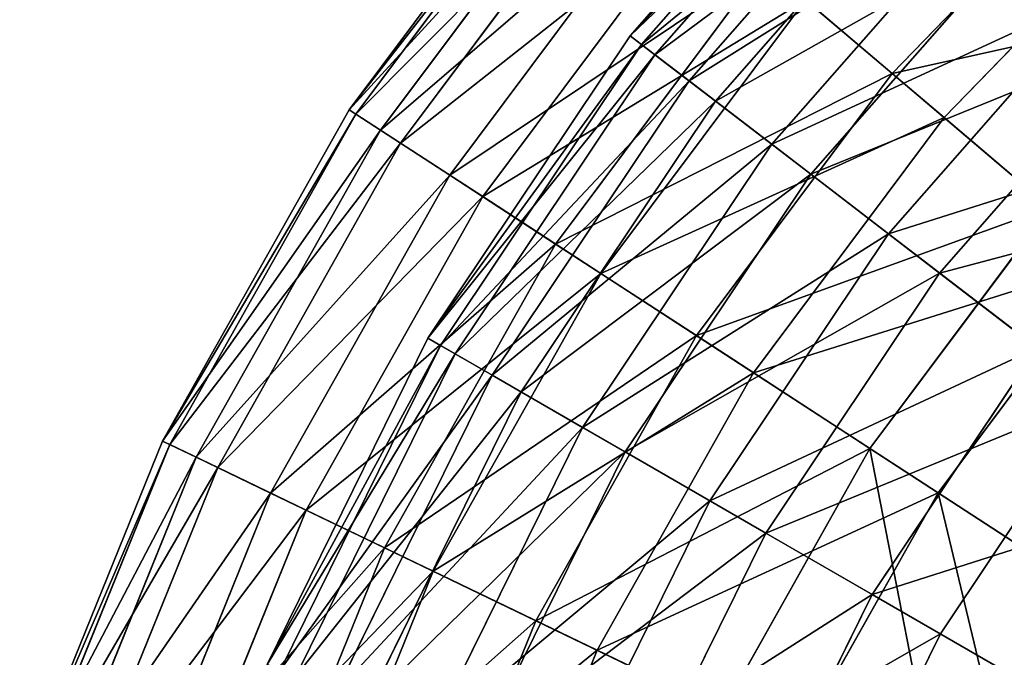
# Model space of a CAD drawing. Extents: x 1 to 199, y -10 to 2.
# Tile 240 of 656: x 44.97 to 46.96, y -1.99 to -0.7. Entities that reach past the tile are written whole.
import ezdxf

# ---------------------------------------------------------------- set-up
doc = ezdxf.new("R2010")
doc.units = 0
doc.header["$LTSCALE"] = 2.54
doc.layers.get('0').update_dxf_attribs({"color": 13, "linetype": 'CONTINUOUS'})

# ---------------------------------------------------------------- blocks, each defined once
blk = doc.blocks.new('SLING-V-10355_STL')
at = {"color": 0}
for p, q in [((46.2023, -0.7347, 6.557), (46.6868, -0.1822, 6.557)), ((46.2023, -0.7347, 6.557), (46.6868, -0.1822, 6.557)), ((46.2254, -0.7524, 7.2935), (46.7074, -0.2028, 7.2935)), ((46.2254, -0.7524, 7.2935), (46.7074, -0.2028, 7.2935)), ((46.2522, -0.7731, 5.8226), (46.7313, -0.2268, 5.8226)), ((46.2522, -0.7731, 5.8226), (46.7313, -0.2268, 5.8226)), ((46.0943, -0.2685, 6.9411), (45.6348, -0.8841, 6.9411)), ((46.0943, -0.2685, 6.9411), (45.6348, -0.8841, 6.9411)), ((46.1066, -0.2789, 6.1982), (45.6483, -0.8929, 6.1982)), ((46.1066, -0.2789, 6.1982), (45.6483, -0.8929, 6.1982)), ((46.3211, -0.8259, 8.0207), (46.7927, -0.2882, 8.0207)), ((46.3211, -0.8259, 8.0207), (46.7927, -0.2882, 8.0207)), ((46.1521, -0.3176, 7.6803), (45.6984, -0.9255, 7.6803)), ((46.1521, -0.3176, 7.6803), (45.6984, -0.9255, 7.6803)), ((46.3745, -0.8668, 5.1017), (46.8403, -0.3357, 5.1017)), ((46.3745, -0.8668, 5.1017), (46.8403, -0.3357, 5.1017)), ((47.1912, -0.3359, 9.7637), (46.7313, -0.8108, 9.7637)), ((47.1912, -0.3359, 9.7637), (46.7313, -0.8108, 9.7637)), ((46.1887, -0.3488, 5.4629), (45.7387, -0.9517, 5.4629)), ((46.1887, -0.3488, 5.4629), (45.7387, -0.9517, 5.4629)), ((46.2789, -0.4257, 8.4045), (45.838, -1.0164, 8.4045)), ((46.2789, -0.4257, 8.4045), (45.838, -1.0164, 8.4045)), ((46.4881, -0.954, 8.7272), (46.9416, -0.437, 8.7272)), ((46.4881, -0.954, 8.7272), (46.9416, -0.437, 8.7272)), ((47.2837, -0.4379, 3.4145), (46.8362, -0.9, 3.4145)), ((47.2837, -0.4379, 3.4145), (46.8362, -0.9, 3.4145)), ((46.3393, -0.4771, 4.7467), (45.9045, -1.0597, 4.7467)), ((46.3393, -0.4771, 4.7467), (45.9045, -1.0597, 4.7467)), ((47.0119, -0.5073, 4.4057), (46.567, -1.0146, 4.4057)), ((47.0119, -0.5073, 4.4057), (46.567, -1.0146, 4.4057)), ((46.473, -0.5909, 9.1025), (46.0517, -1.1555, 9.1025)), ((46.473, -0.5909, 9.1025), (46.0517, -1.1555, 9.1025)), ((46.473, -0.5909, 9.1025), (46.7313, -0.8108, 9.7637)), ((46.473, -0.5909, 9.1025), (46.7313, -0.8108, 9.7637)), ((46.7236, -1.1348, 9.4018), (47.1515, -0.6469, 9.4018)), ((46.7236, -1.1348, 9.4018), (47.1515, -0.6469, 9.4018)), ((46.5563, -0.6618, 4.0604), (46.1433, -1.2151, 4.0604)), ((46.5563, -0.6618, 4.0604), (46.1433, -1.2151, 4.0604)), ((46.8362, -0.9, 3.4145), (46.5563, -0.6618, 4.0604)), ((46.8362, -0.9, 3.4145), (46.5563, -0.6618, 4.0604)), ((45.794, -1.3457, 6.557), (46.2023, -0.7347, 6.557)), ((45.794, -1.3457, 6.557), (46.2023, -0.7347, 6.557)), ((46.2254, -0.7524, 7.2935), (46.2023, -0.7347, 6.557)), ((46.2254, -0.7524, 7.2935), (46.2023, -0.7347, 6.557)), ((46.2023, -0.7347, 6.557), (46.2522, -0.7731, 5.8226)), ((46.2023, -0.7347, 6.557), (46.2522, -0.7731, 5.8226)), ((45.8192, -1.3603, 7.2935), (46.2254, -0.7524, 7.2935)), ((45.8192, -1.3603, 7.2935), (46.2254, -0.7524, 7.2935)), ((46.3211, -0.8259, 8.0207), (46.2254, -0.7524, 7.2935)), ((46.3211, -0.8259, 8.0207), (46.2254, -0.7524, 7.2935)), ((46.827, -1.2141, 3.7454), (47.2436, -0.739, 3.7454)), ((46.827, -1.2141, 3.7454), (47.2436, -0.739, 3.7454)), ((45.8486, -1.3772, 5.8226), (46.2522, -0.7731, 5.8226)), ((45.8486, -1.3772, 5.8226), (46.2522, -0.7731, 5.8226)), ((46.2522, -0.7731, 5.8226), (46.3745, -0.8668, 5.1017)), ((46.2522, -0.7731, 5.8226), (46.3745, -0.8668, 5.1017)), ((46.7313, -0.8108, 9.7637), (46.3359, -1.3405, 9.7637)), ((46.7313, -0.8108, 9.7637), (46.3359, -1.3405, 9.7637)), ((46.7313, -0.8108, 9.7637), (47.0498, -1.0819, 10.3778)), ((46.7313, -0.8108, 9.7637), (47.0498, -1.0819, 10.3778)), ((45.9238, -1.4206, 8.0207), (46.3211, -0.8259, 8.0207)), ((45.9238, -1.4206, 8.0207), (46.3211, -0.8259, 8.0207)), ((46.4881, -0.954, 8.7272), (46.3211, -0.8259, 8.0207)), ((46.4881, -0.954, 8.7272), (46.3211, -0.8259, 8.0207)), ((45.982, -1.4543, 5.1017), (46.3745, -0.8668, 5.1017)), ((45.982, -1.4543, 5.1017), (46.3745, -0.8668, 5.1017)), ((46.3745, -0.8668, 5.1017), (46.567, -1.0146, 4.4057)), ((46.3745, -0.8668, 5.1017), (46.567, -1.0146, 4.4057)), ((45.6348, -0.8841, 6.9411), (45.2578, -1.5535, 6.9411)), ((45.6348, -0.8841, 6.9411), (45.2578, -1.5535, 6.9411)), ((45.6483, -0.8929, 6.1982), (45.2724, -1.5605, 6.1982)), ((45.6483, -0.8929, 6.1982), (45.2724, -1.5605, 6.1982)), ((45.6348, -0.8841, 6.9411), (45.6984, -0.9255, 7.6803)), ((45.6348, -0.8841, 6.9411), (45.6984, -0.9255, 7.6803)), ((45.6483, -0.8929, 6.1982), (45.6348, -0.8841, 6.9411)), ((45.6483, -0.8929, 6.1982), (45.6348, -0.8841, 6.9411)), ((45.7387, -0.9517, 5.4629), (45.6483, -0.8929, 6.1982)), ((45.7387, -0.9517, 5.4629), (45.6483, -0.8929, 6.1982)), ((46.8362, -0.9, 3.4145), (46.4513, -1.4156, 3.4145)), ((46.8362, -0.9, 3.4145), (46.4513, -1.4156, 3.4145)), ((47.1747, -1.1882, 2.8191), (46.8362, -0.9, 3.4145)), ((47.1747, -1.1882, 2.8191), (46.8362, -0.9, 3.4145)), ((45.6984, -0.9255, 7.6803), (45.3262, -1.5864, 7.6803)), ((45.6984, -0.9255, 7.6803), (45.3262, -1.5864, 7.6803)), ((45.6984, -0.9255, 7.6803), (45.838, -1.0164, 8.4045)), ((45.6984, -0.9255, 7.6803), (45.838, -1.0164, 8.4045)), ((45.7387, -0.9517, 5.4629), (45.3695, -1.6073, 5.4629)), ((45.7387, -0.9517, 5.4629), (45.3695, -1.6073, 5.4629)), ((45.9045, -1.0597, 4.7467), (45.7387, -0.9517, 5.4629)), ((45.9045, -1.0597, 4.7467), (45.7387, -0.9517, 5.4629)), ((46.106, -1.5259, 8.7272), (46.4881, -0.954, 8.7272)), ((46.106, -1.5259, 8.7272), (46.4881, -0.954, 8.7272)), ((46.7236, -1.1348, 9.4018), (46.4881, -0.954, 8.7272)), ((46.7236, -1.1348, 9.4018), (46.4881, -0.954, 8.7272)), ((45.838, -1.0164, 8.4045), (45.4763, -1.6587, 8.4045)), ((45.838, -1.0164, 8.4045), (45.4763, -1.6587, 8.4045)), ((45.838, -1.0164, 8.4045), (46.0517, -1.1555, 9.1025)), ((45.838, -1.0164, 8.4045), (46.0517, -1.1555, 9.1025)), ((46.1922, -1.5756, 4.4057), (46.567, -1.0146, 4.4057)), ((46.1922, -1.5756, 4.4057), (46.567, -1.0146, 4.4057)), ((46.827, -1.2141, 3.7454), (46.567, -1.0146, 4.4057)), ((46.827, -1.2141, 3.7454), (46.567, -1.0146, 4.4057)), ((45.9045, -1.0597, 4.7467), (45.5478, -1.6931, 4.7467)), ((45.9045, -1.0597, 4.7467), (45.5478, -1.6931, 4.7467)), ((46.1433, -1.2151, 4.0604), (45.9045, -1.0597, 4.7467)), ((46.1433, -1.2151, 4.0604), (45.9045, -1.0597, 4.7467)), ((47.0498, -1.0819, 10.3778), (46.6865, -1.5687, 10.3778)), ((47.0498, -1.0819, 10.3778), (46.6865, -1.5687, 10.3778)), ((46.3631, -1.6743, 9.4018), (46.7236, -1.1348, 9.4018)), ((46.3631, -1.6743, 9.4018), (46.7236, -1.1348, 9.4018)), ((47.0241, -1.3653, 10.0342), (46.7236, -1.1348, 9.4018)), ((47.0241, -1.3653, 10.0342), (46.7236, -1.1348, 9.4018)), ((46.0517, -1.1555, 9.1025), (45.7059, -1.7693, 9.1025)), ((46.0517, -1.1555, 9.1025), (45.7059, -1.7693, 9.1025)), ((46.0517, -1.1555, 9.1025), (46.3359, -1.3405, 9.7637)), ((46.0517, -1.1555, 9.1025), (46.3359, -1.3405, 9.7637)), ((47.1747, -1.1882, 2.8191), (46.8239, -1.6582, 2.8191)), ((47.1747, -1.1882, 2.8191), (46.8239, -1.6582, 2.8191)), ((46.1433, -1.2151, 4.0604), (45.8045, -1.8167, 4.0604)), ((46.1433, -1.2151, 4.0604), (45.8045, -1.8167, 4.0604)), ((46.4513, -1.4156, 3.4145), (46.1433, -1.2151, 4.0604)), ((46.4513, -1.4156, 3.4145), (46.1433, -1.2151, 4.0604)), ((46.827, -1.2141, 3.7454), (46.4759, -1.7394, 3.7454)), ((46.827, -1.2141, 3.7454), (46.4759, -1.7394, 3.7454)), ((46.827, -1.2141, 3.7454), (47.1502, -1.4621, 3.1311)), ((46.827, -1.2141, 3.7454), (47.1502, -1.4621, 3.1311)), ((45.469, -2.0048, 6.557), (45.794, -1.3457, 6.557)), ((45.469, -2.0048, 6.557), (45.794, -1.3457, 6.557)), ((45.8192, -1.3603, 7.2935), (45.794, -1.3457, 6.557)), ((45.8192, -1.3603, 7.2935), (45.794, -1.3457, 6.557)), ((45.794, -1.3457, 6.557), (45.8486, -1.3772, 5.8226)), ((45.794, -1.3457, 6.557), (45.8486, -1.3772, 5.8226)), ((46.3359, -1.3405, 9.7637), (46.0116, -1.9165, 9.7637)), ((46.3359, -1.3405, 9.7637), (46.0116, -1.9165, 9.7637)), ((46.3359, -1.3405, 9.7637), (46.6865, -1.5687, 10.3778)), ((46.3359, -1.3405, 9.7637), (46.6865, -1.5687, 10.3778)), ((45.4959, -2.0159, 7.2935), (45.8192, -1.3603, 7.2935)), ((45.4959, -2.0159, 7.2935), (45.8192, -1.3603, 7.2935)), ((45.9238, -1.4206, 8.0207), (45.8192, -1.3603, 7.2935)), ((45.9238, -1.4206, 8.0207), (45.8192, -1.3603, 7.2935)), ((47.0241, -1.3653, 10.0342), (46.6911, -1.8637, 10.0342)), ((47.0241, -1.3653, 10.0342), (46.6911, -1.8637, 10.0342)), ((45.5272, -2.0289, 5.8226), (45.8486, -1.3772, 5.8226)), ((45.5272, -2.0289, 5.8226), (45.8486, -1.3772, 5.8226)), ((45.8486, -1.3772, 5.8226), (45.982, -1.4543, 5.1017)), ((45.8486, -1.3772, 5.8226), (45.982, -1.4543, 5.1017)), ((45.6074, -2.0621, 8.0207), (45.9238, -1.4206, 8.0207)), ((45.6074, -2.0621, 8.0207), (45.9238, -1.4206, 8.0207)), ((46.106, -1.5259, 8.7272), (45.9238, -1.4206, 8.0207)), ((46.106, -1.5259, 8.7272), (45.9238, -1.4206, 8.0207)), ((46.4513, -1.4156, 3.4145), (46.1356, -1.9762, 3.4145)), ((46.4513, -1.4156, 3.4145), (46.1356, -1.9762, 3.4145)), ((46.8239, -1.6582, 2.8191), (46.4513, -1.4156, 3.4145)), ((46.8239, -1.6582, 2.8191), (46.4513, -1.4156, 3.4145)), ((45.6695, -2.0879, 5.1017), (45.982, -1.4543, 5.1017)), ((45.6695, -2.0879, 5.1017), (45.982, -1.4543, 5.1017)), ((45.982, -1.4543, 5.1017), (46.1922, -1.5756, 4.4057)), ((45.982, -1.4543, 5.1017), (46.1922, -1.5756, 4.4057)), ((46.8288, -1.9431, 3.1311), (47.1502, -1.4621, 3.1311)), ((46.8288, -1.9431, 3.1311), (47.1502, -1.4621, 3.1311)), ((45.8018, -2.1427, 8.7272), (46.106, -1.5259, 8.7272)), ((45.8018, -2.1427, 8.7272), (46.106, -1.5259, 8.7272)), ((46.3631, -1.6743, 9.4018), (46.106, -1.5259, 8.7272)), ((46.3631, -1.6743, 9.4018), (46.106, -1.5259, 8.7272)), ((45.2578, -1.5535, 6.9411), (44.9696, -2.2656, 6.9411)), ((45.2578, -1.5535, 6.9411), (44.9696, -2.2656, 6.9411)), ((45.2724, -1.5605, 6.1982), (44.9848, -2.2707, 6.1982)), ((45.2724, -1.5605, 6.1982), (44.9848, -2.2707, 6.1982)), ((45.2578, -1.5535, 6.9411), (45.3262, -1.5864, 7.6803)), ((45.2578, -1.5535, 6.9411), (45.3262, -1.5864, 7.6803)), ((45.2724, -1.5605, 6.1982), (45.2578, -1.5535, 6.9411)), ((45.2724, -1.5605, 6.1982), (45.2578, -1.5535, 6.9411)), ((45.3695, -1.6073, 5.4629), (45.2724, -1.5605, 6.1982)), ((45.3695, -1.6073, 5.4629), (45.2724, -1.5605, 6.1982)), ((46.6865, -1.5687, 10.3778), (46.3885, -2.098, 10.3778)), ((46.6865, -1.5687, 10.3778), (46.3885, -2.098, 10.3778)), ((46.6865, -1.5687, 10.3778), (47.0981, -1.8366, 10.9356)), ((46.6865, -1.5687, 10.3778), (47.0981, -1.8366, 10.9356)), ((45.3262, -1.5864, 7.6803), (45.0415, -2.2895, 7.6803)), ((45.3262, -1.5864, 7.6803), (45.0415, -2.2895, 7.6803)), ((45.3262, -1.5864, 7.6803), (45.4763, -1.6587, 8.4045)), ((45.3262, -1.5864, 7.6803), (45.4763, -1.6587, 8.4045)), ((45.8938, -2.1808, 4.4057), (46.1922, -1.5756, 4.4057)), ((45.8938, -2.1808, 4.4057), (46.1922, -1.5756, 4.4057)), ((46.1922, -1.5756, 4.4057), (46.4759, -1.7394, 3.7454)), ((46.1922, -1.5756, 4.4057), (46.4759, -1.7394, 3.7454)), ((45.3695, -1.6073, 5.4629), (45.0872, -2.3046, 5.4629)), ((45.3695, -1.6073, 5.4629), (45.0872, -2.3046, 5.4629)), ((45.5478, -1.6931, 4.7467), (45.3695, -1.6073, 5.4629)), ((45.5478, -1.6931, 4.7467), (45.3695, -1.6073, 5.4629)), ((45.4763, -1.6587, 8.4045), (45.1997, -2.342, 8.4045)), ((45.4763, -1.6587, 8.4045), (45.1997, -2.342, 8.4045)), ((45.4763, -1.6587, 8.4045), (45.7059, -1.7693, 9.1025)), ((45.4763, -1.6587, 8.4045), (45.7059, -1.7693, 9.1025)), ((46.8239, -1.6582, 2.8191), (46.5362, -2.1691, 2.8191)), ((46.8239, -1.6582, 2.8191), (46.5362, -2.1691, 2.8191)), ((47.2553, -1.939, 2.2832), (46.8239, -1.6582, 2.8191)), ((47.2553, -1.939, 2.2832), (46.8239, -1.6582, 2.8191)), ((46.3631, -1.6743, 9.4018), (46.0761, -2.2563, 9.4018)), ((46.3631, -1.6743, 9.4018), (46.0761, -2.2563, 9.4018)), ((46.3631, -1.6743, 9.4018), (46.6911, -1.8637, 10.0342)), ((46.3631, -1.6743, 9.4018), (46.6911, -1.8637, 10.0342)), ((45.5478, -1.6931, 4.7467), (45.275, -2.367, 4.7467)), ((45.5478, -1.6931, 4.7467), (45.275, -2.367, 4.7467)), ((45.8045, -1.8167, 4.0604), (45.5478, -1.6931, 4.7467)), ((45.8045, -1.8167, 4.0604), (45.5478, -1.6931, 4.7467)), ((46.1965, -2.3061, 3.7454), (46.4759, -1.7394, 3.7454)), ((46.1965, -2.3061, 3.7454), (46.4759, -1.7394, 3.7454)), ((46.8288, -1.9431, 3.1311), (46.4759, -1.7394, 3.7454)), ((46.8288, -1.9431, 3.1311), (46.4759, -1.7394, 3.7454)), ((45.7059, -1.7693, 9.1025), (45.4416, -2.4223, 9.1025)), ((45.7059, -1.7693, 9.1025), (45.4416, -2.4223, 9.1025)), ((45.7059, -1.7693, 9.1025), (46.0116, -1.9165, 9.7637)), ((45.7059, -1.7693, 9.1025), (46.0116, -1.9165, 9.7637)), ((45.8045, -1.8167, 4.0604), (45.5454, -2.4568, 4.0604)), ((45.8045, -1.8167, 4.0604), (45.5454, -2.4568, 4.0604)), ((46.1356, -1.9762, 3.4145), (45.8045, -1.8167, 4.0604)), ((46.1356, -1.9762, 3.4145), (45.8045, -1.8167, 4.0604)), ((46.6911, -1.8637, 10.0342), (46.426, -2.4012, 10.0342)), ((46.6911, -1.8637, 10.0342), (46.426, -2.4012, 10.0342)), ((46.6911, -1.8637, 10.0342), (47.0848, -2.091, 10.6145)), ((46.6911, -1.8637, 10.0342), (47.0848, -2.091, 10.6145)), ((46.0116, -1.9165, 9.7637), (45.7635, -2.5292, 9.7637)), ((46.0116, -1.9165, 9.7637), (45.7635, -2.5292, 9.7637)), ((46.0116, -1.9165, 9.7637), (46.3885, -2.098, 10.3778)), ((46.0116, -1.9165, 9.7637), (46.3885, -2.098, 10.3778)), ((46.8288, -1.9431, 3.1311), (46.5729, -2.462, 3.1311)), ((46.8288, -1.9431, 3.1311), (46.5729, -2.462, 3.1311)), ((46.8288, -1.9431, 3.1311), (47.2452, -2.1836, 2.5724)), ((46.8288, -1.9431, 3.1311), (47.2452, -2.1836, 2.5724)), ((46.1356, -1.9762, 3.4145), (45.8942, -2.5726, 3.4145)), ((46.1356, -1.9762, 3.4145), (45.8942, -2.5726, 3.4145)), ((46.5362, -2.1691, 2.8191), (46.1356, -1.9762, 3.4145)), ((46.5362, -2.1691, 2.8191), (46.1356, -1.9762, 3.4145))]:
    blk.add_line(p, q, dxfattribs=at)
at = {"color": 7}
mesh = blk.add_polyface(dxfattribs=at)
corners = [(47.1912, -0.3359, 9.7637), (46.473, -0.5909, 9.1025), (46.7313, -0.8108, 9.7637), (46.9631, -0.0848, 9.1025)]
mesh.append_faces([[corners[k] for k in face] for face in [(0, 1, 2), (1, 0, 3)]], dxfattribs={"vtx0": -1, "color": 7})
mesh = blk.add_polyface(dxfattribs=at)
corners = [(46.5563, -0.6618, 4.0604), (47.2837, -0.4379, 3.4145), (46.8362, -0.9, 3.4145), (47.0366, -0.1658, 4.0604)]
mesh.append_faces([[corners[k] for k in face] for face in [(0, 1, 2), (1, 0, 3)]], dxfattribs={"vtx0": -1, "color": 7})
mesh = blk.add_polyface(dxfattribs=at)
corners = [(46.2023, -0.7347, 6.557), (46.7074, -0.2028, 7.2935), (46.2254, -0.7524, 7.2935), (46.6868, -0.1822, 6.557)]
mesh.append_faces([[corners[k] for k in face] for face in [(0, 1, 2), (1, 0, 3)]], dxfattribs={"vtx0": -1, "color": 7})
mesh = blk.add_polyface(dxfattribs=at)
corners = [(46.7313, -0.2268, 5.8226), (46.2023, -0.7347, 6.557), (46.2522, -0.7731, 5.8226), (46.6868, -0.1822, 6.557)]
mesh.append_faces([[corners[k] for k in face] for face in [(0, 1, 2), (1, 0, 3)]], dxfattribs={"vtx0": -1, "color": 7})
mesh = blk.add_polyface(dxfattribs=at)
corners = [(46.2254, -0.7524, 7.2935), (46.7927, -0.2882, 8.0207), (46.3211, -0.8259, 8.0207), (46.7074, -0.2028, 7.2935)]
mesh.append_faces([[corners[k] for k in face] for face in [(0, 1, 2), (1, 0, 3)]], dxfattribs={"vtx0": -1, "color": 7})
mesh = blk.add_polyface(dxfattribs=at)
corners = [(46.8403, -0.3357, 5.1017), (46.2522, -0.7731, 5.8226), (46.3745, -0.8668, 5.1017), (46.7313, -0.2268, 5.8226)]
mesh.append_faces([[corners[k] for k in face] for face in [(0, 1, 2), (1, 0, 3)]], dxfattribs={"vtx0": -1, "color": 7})
mesh = blk.add_polyface(dxfattribs=at)
corners = [(46.1521, -0.3176, 7.6803), (45.6348, -0.8841, 6.9411), (45.6984, -0.9255, 7.6803), (46.0943, -0.2685, 6.9411)]
mesh.append_faces([[corners[k] for k in face] for face in [(0, 1, 2), (1, 0, 3)]], dxfattribs={"vtx0": -1, "color": 7})
mesh = blk.add_polyface(dxfattribs=at)
corners = [(45.6348, -0.8841, 6.9411), (46.1066, -0.2789, 6.1982), (45.6483, -0.8929, 6.1982), (46.0943, -0.2685, 6.9411)]
mesh.append_faces([[corners[k] for k in face] for face in [(0, 1, 2), (1, 0, 3)]], dxfattribs={"vtx0": -1, "color": 7})
mesh = blk.add_polyface(dxfattribs=at)
corners = [(45.6483, -0.8929, 6.1982), (46.1887, -0.3488, 5.4629), (45.7387, -0.9517, 5.4629), (46.1066, -0.2789, 6.1982)]
mesh.append_faces([[corners[k] for k in face] for face in [(0, 1, 2), (1, 0, 3)]], dxfattribs={"vtx0": -1, "color": 7})
mesh = blk.add_polyface(dxfattribs=at)
corners = [(46.3211, -0.8259, 8.0207), (46.9416, -0.437, 8.7272), (46.4881, -0.954, 8.7272), (46.7927, -0.2882, 8.0207)]
mesh.append_faces([[corners[k] for k in face] for face in [(0, 1, 2), (1, 0, 3)]], dxfattribs={"vtx0": -1, "color": 7})
mesh = blk.add_polyface(dxfattribs=at)
corners = [(46.2789, -0.4257, 8.4045), (45.6984, -0.9255, 7.6803), (45.838, -1.0164, 8.4045), (46.1521, -0.3176, 7.6803)]
mesh.append_faces([[corners[k] for k in face] for face in [(0, 1, 2), (1, 0, 3)]], dxfattribs={"vtx0": -1, "color": 7})
mesh = blk.add_polyface(dxfattribs=at)
corners = [(47.0119, -0.5073, 4.4057), (46.3745, -0.8668, 5.1017), (46.567, -1.0146, 4.4057), (46.8403, -0.3357, 5.1017)]
mesh.append_faces([[corners[k] for k in face] for face in [(0, 1, 2), (1, 0, 3)]], dxfattribs={"vtx0": -1, "color": 7})
mesh = blk.add_polyface(dxfattribs=at)
corners = [(47.4724, -0.6456, 10.3778), (46.7313, -0.8108, 9.7637), (47.0498, -1.0819, 10.3778), (47.1912, -0.3359, 9.7637)]
mesh.append_faces([[corners[k] for k in face] for face in [(0, 1, 2), (1, 0, 3)]], dxfattribs={"vtx0": -1, "color": 7})
mesh = blk.add_polyface(dxfattribs=at)
corners = [(45.7387, -0.9517, 5.4629), (46.3393, -0.4771, 4.7467), (45.9045, -1.0597, 4.7467), (46.1887, -0.3488, 5.4629)]
mesh.append_faces([[corners[k] for k in face] for face in [(0, 1, 2), (1, 0, 3)]], dxfattribs={"vtx0": -1, "color": 7})
mesh = blk.add_polyface(dxfattribs=at)
corners = [(46.473, -0.5909, 9.1025), (45.838, -1.0164, 8.4045), (46.0517, -1.1555, 9.1025), (46.2789, -0.4257, 8.4045)]
mesh.append_faces([[corners[k] for k in face] for face in [(0, 1, 2), (1, 0, 3)]], dxfattribs={"vtx0": -1, "color": 7})
mesh = blk.add_polyface(dxfattribs=at)
corners = [(46.4881, -0.954, 8.7272), (47.1515, -0.6469, 9.4018), (46.7236, -1.1348, 9.4018), (46.9416, -0.437, 8.7272)]
mesh.append_faces([[corners[k] for k in face] for face in [(0, 1, 2), (1, 0, 3)]], dxfattribs={"vtx0": -1, "color": 7})
mesh = blk.add_polyface(dxfattribs=at)
corners = [(47.2837, -0.4379, 3.4145), (47.1747, -1.1882, 2.8191), (46.8362, -0.9, 3.4145), (47.5826, -0.767, 2.8191)]
mesh.append_faces([[corners[k] for k in face] for face in [(0, 1, 2), (1, 0, 3)]], dxfattribs={"vtx0": -1, "color": 7})
mesh = blk.add_polyface(dxfattribs=at)
corners = [(45.9045, -1.0597, 4.7467), (46.5563, -0.6618, 4.0604), (46.1433, -1.2151, 4.0604), (46.3393, -0.4771, 4.7467)]
mesh.append_faces([[corners[k] for k in face] for face in [(0, 1, 2), (1, 0, 3)]], dxfattribs={"vtx0": -1, "color": 7})
mesh = blk.add_polyface(dxfattribs=at)
corners = [(47.2436, -0.739, 3.7454), (46.567, -1.0146, 4.4057), (46.827, -1.2141, 3.7454), (47.0119, -0.5073, 4.4057)]
mesh.append_faces([[corners[k] for k in face] for face in [(0, 1, 2), (1, 0, 3)]], dxfattribs={"vtx0": -1, "color": 7})
mesh = blk.add_polyface(dxfattribs=at)
corners = [(46.7313, -0.8108, 9.7637), (46.0517, -1.1555, 9.1025), (46.3359, -1.3405, 9.7637), (46.473, -0.5909, 9.1025)]
mesh.append_faces([[corners[k] for k in face] for face in [(0, 1, 2), (1, 0, 3)]], dxfattribs={"vtx0": -1, "color": 7})
mesh = blk.add_polyface(dxfattribs=at)
corners = [(46.7236, -1.1348, 9.4018), (47.4193, -0.9147, 10.0342), (47.0241, -1.3653, 10.0342), (47.1515, -0.6469, 9.4018)]
mesh.append_faces([[corners[k] for k in face] for face in [(0, 1, 2), (1, 0, 3)]], dxfattribs={"vtx0": -1, "color": 7})
mesh = blk.add_polyface(dxfattribs=at)
corners = [(46.1433, -1.2151, 4.0604), (46.8362, -0.9, 3.4145), (46.4513, -1.4156, 3.4145), (46.5563, -0.6618, 4.0604)]
mesh.append_faces([[corners[k] for k in face] for face in [(0, 1, 2), (1, 0, 3)]], dxfattribs={"vtx0": -1, "color": 7})
mesh = blk.add_polyface(dxfattribs=at)
corners = [(45.794, -1.3457, 6.557), (46.2254, -0.7524, 7.2935), (45.8192, -1.3603, 7.2935), (46.2023, -0.7347, 6.557)]
mesh.append_faces([[corners[k] for k in face] for face in [(0, 1, 2), (1, 0, 3)]], dxfattribs={"vtx0": -1, "color": 7})
mesh = blk.add_polyface(dxfattribs=at)
corners = [(46.2522, -0.7731, 5.8226), (45.794, -1.3457, 6.557), (45.8486, -1.3772, 5.8226), (46.2023, -0.7347, 6.557)]
mesh.append_faces([[corners[k] for k in face] for face in [(0, 1, 2), (1, 0, 3)]], dxfattribs={"vtx0": -1, "color": 7})
mesh = blk.add_polyface(dxfattribs=at)
corners = [(45.8192, -1.3603, 7.2935), (46.3211, -0.8259, 8.0207), (45.9238, -1.4206, 8.0207), (46.2254, -0.7524, 7.2935)]
mesh.append_faces([[corners[k] for k in face] for face in [(0, 1, 2), (1, 0, 3)]], dxfattribs={"vtx0": -1, "color": 7})
mesh = blk.add_polyface(dxfattribs=at)
corners = [(47.5317, -1.0271, 3.1311), (46.827, -1.2141, 3.7454), (47.1502, -1.4621, 3.1311), (47.2436, -0.739, 3.7454)]
mesh.append_faces([[corners[k] for k in face] for face in [(0, 1, 2), (1, 0, 3)]], dxfattribs={"vtx0": -1, "color": 7})
mesh = blk.add_polyface(dxfattribs=at)
corners = [(46.3745, -0.8668, 5.1017), (45.8486, -1.3772, 5.8226), (45.982, -1.4543, 5.1017), (46.2522, -0.7731, 5.8226)]
mesh.append_faces([[corners[k] for k in face] for face in [(0, 1, 2), (1, 0, 3)]], dxfattribs={"vtx0": -1, "color": 7})
mesh = blk.add_polyface(dxfattribs=at)
corners = [(47.0498, -1.0819, 10.3778), (46.3359, -1.3405, 9.7637), (46.6865, -1.5687, 10.3778), (46.7313, -0.8108, 9.7637)]
mesh.append_faces([[corners[k] for k in face] for face in [(0, 1, 2), (1, 0, 3)]], dxfattribs={"vtx0": -1, "color": 7})
mesh = blk.add_polyface(dxfattribs=at)
corners = [(45.9238, -1.4206, 8.0207), (46.4881, -0.954, 8.7272), (46.106, -1.5259, 8.7272), (46.3211, -0.8259, 8.0207)]
mesh.append_faces([[corners[k] for k in face] for face in [(0, 1, 2), (1, 0, 3)]], dxfattribs={"vtx0": -1, "color": 7})
mesh = blk.add_polyface(dxfattribs=at)
corners = [(46.567, -1.0146, 4.4057), (45.982, -1.4543, 5.1017), (46.1922, -1.5756, 4.4057), (46.3745, -0.8668, 5.1017)]
mesh.append_faces([[corners[k] for k in face] for face in [(0, 1, 2), (1, 0, 3)]], dxfattribs={"vtx0": -1, "color": 7})
mesh = blk.add_polyface(dxfattribs=at)
corners = [(45.6984, -0.9255, 7.6803), (45.2578, -1.5535, 6.9411), (45.3262, -1.5864, 7.6803), (45.6348, -0.8841, 6.9411)]
mesh.append_faces([[corners[k] for k in face] for face in [(0, 1, 2), (1, 0, 3)]], dxfattribs={"vtx0": -1, "color": 7})
mesh = blk.add_polyface(dxfattribs=at)
corners = [(45.2578, -1.5535, 6.9411), (45.6483, -0.8929, 6.1982), (45.2724, -1.5605, 6.1982), (45.6348, -0.8841, 6.9411)]
mesh.append_faces([[corners[k] for k in face] for face in [(0, 1, 2), (1, 0, 3)]], dxfattribs={"vtx0": -1, "color": 7})
mesh = blk.add_polyface(dxfattribs=at)
corners = [(45.2724, -1.5605, 6.1982), (45.7387, -0.9517, 5.4629), (45.3695, -1.6073, 5.4629), (45.6483, -0.8929, 6.1982)]
mesh.append_faces([[corners[k] for k in face] for face in [(0, 1, 2), (1, 0, 3)]], dxfattribs={"vtx0": -1, "color": 7})
mesh = blk.add_polyface(dxfattribs=at)
corners = [(46.4513, -1.4156, 3.4145), (47.1747, -1.1882, 2.8191), (46.8239, -1.6582, 2.8191), (46.8362, -0.9, 3.4145)]
mesh.append_faces([[corners[k] for k in face] for face in [(0, 1, 2), (1, 0, 3)]], dxfattribs={"vtx0": -1, "color": 7})
mesh = blk.add_polyface(dxfattribs=at)
corners = [(45.838, -1.0164, 8.4045), (45.3262, -1.5864, 7.6803), (45.4763, -1.6587, 8.4045), (45.6984, -0.9255, 7.6803)]
mesh.append_faces([[corners[k] for k in face] for face in [(0, 1, 2), (1, 0, 3)]], dxfattribs={"vtx0": -1, "color": 7})
mesh = blk.add_polyface(dxfattribs=at)
corners = [(45.3695, -1.6073, 5.4629), (45.9045, -1.0597, 4.7467), (45.5478, -1.6931, 4.7467), (45.7387, -0.9517, 5.4629)]
mesh.append_faces([[corners[k] for k in face] for face in [(0, 1, 2), (1, 0, 3)]], dxfattribs={"vtx0": -1, "color": 7})
mesh = blk.add_polyface(dxfattribs=at)
corners = [(46.106, -1.5259, 8.7272), (46.7236, -1.1348, 9.4018), (46.3631, -1.6743, 9.4018), (46.4881, -0.954, 8.7272)]
mesh.append_faces([[corners[k] for k in face] for face in [(0, 1, 2), (1, 0, 3)]], dxfattribs={"vtx0": -1, "color": 7})
mesh = blk.add_polyface(dxfattribs=at)
corners = [(46.0517, -1.1555, 9.1025), (45.4763, -1.6587, 8.4045), (45.7059, -1.7693, 9.1025), (45.838, -1.0164, 8.4045)]
mesh.append_faces([[corners[k] for k in face] for face in [(0, 1, 2), (1, 0, 3)]], dxfattribs={"vtx0": -1, "color": 7})
mesh = blk.add_polyface(dxfattribs=at)
corners = [(46.827, -1.2141, 3.7454), (46.1922, -1.5756, 4.4057), (46.4759, -1.7394, 3.7454), (46.567, -1.0146, 4.4057)]
mesh.append_faces([[corners[k] for k in face] for face in [(0, 1, 2), (1, 0, 3)]], dxfattribs={"vtx0": -1, "color": 7})
mesh = blk.add_polyface(dxfattribs=at)
corners = [(45.5478, -1.6931, 4.7467), (46.1433, -1.2151, 4.0604), (45.8045, -1.8167, 4.0604), (45.9045, -1.0597, 4.7467)]
mesh.append_faces([[corners[k] for k in face] for face in [(0, 1, 2), (1, 0, 3)]], dxfattribs={"vtx0": -1, "color": 7})
mesh = blk.add_polyface(dxfattribs=at)
corners = [(47.0981, -1.8366, 10.9356), (47.0498, -1.0819, 10.3778), (46.6865, -1.5687, 10.3778), (47.4237, -1.4002, 10.9356)]
mesh.append_faces([[corners[k] for k in face] for face in [(0, 1, 2), (1, 0, 3)]], dxfattribs={"vtx0": -1, "color": 7})
mesh = blk.add_polyface(dxfattribs=at)
corners = [(46.3631, -1.6743, 9.4018), (47.0241, -1.3653, 10.0342), (46.6911, -1.8637, 10.0342), (46.7236, -1.1348, 9.4018)]
mesh.append_faces([[corners[k] for k in face] for face in [(0, 1, 2), (1, 0, 3)]], dxfattribs={"vtx0": -1, "color": 7})
mesh = blk.add_polyface(dxfattribs=at)
corners = [(46.3359, -1.3405, 9.7637), (45.7059, -1.7693, 9.1025), (46.0116, -1.9165, 9.7637), (46.0517, -1.1555, 9.1025)]
mesh.append_faces([[corners[k] for k in face] for face in [(0, 1, 2), (1, 0, 3)]], dxfattribs={"vtx0": -1, "color": 7})
mesh = blk.add_polyface(dxfattribs=at)
corners = [(47.1747, -1.1882, 2.8191), (47.2553, -1.939, 2.2832), (46.8239, -1.6582, 2.8191), (47.5666, -1.5219, 2.2832)]
mesh.append_faces([[corners[k] for k in face] for face in [(0, 1, 2), (1, 0, 3)]], dxfattribs={"vtx0": -1, "color": 7})
mesh = blk.add_polyface(dxfattribs=at)
corners = [(45.8045, -1.8167, 4.0604), (46.4513, -1.4156, 3.4145), (46.1356, -1.9762, 3.4145), (46.1433, -1.2151, 4.0604)]
mesh.append_faces([[corners[k] for k in face] for face in [(0, 1, 2), (1, 0, 3)]], dxfattribs={"vtx0": -1, "color": 7})
mesh = blk.add_polyface(dxfattribs=at)
corners = [(47.1502, -1.4621, 3.1311), (46.4759, -1.7394, 3.7454), (46.8288, -1.9431, 3.1311), (46.827, -1.2141, 3.7454)]
mesh.append_faces([[corners[k] for k in face] for face in [(0, 1, 2), (1, 0, 3)]], dxfattribs={"vtx0": -1, "color": 7})
mesh = blk.add_polyface(dxfattribs=at)
corners = [(45.469, -2.0048, 6.557), (45.8192, -1.3603, 7.2935), (45.4959, -2.0159, 7.2935), (45.794, -1.3457, 6.557)]
mesh.append_faces([[corners[k] for k in face] for face in [(0, 1, 2), (1, 0, 3)]], dxfattribs={"vtx0": -1, "color": 7})
mesh = blk.add_polyface(dxfattribs=at)
corners = [(45.8486, -1.3772, 5.8226), (45.469, -2.0048, 6.557), (45.5272, -2.0289, 5.8226), (45.794, -1.3457, 6.557)]
mesh.append_faces([[corners[k] for k in face] for face in [(0, 1, 2), (1, 0, 3)]], dxfattribs={"vtx0": -1, "color": 7})
mesh = blk.add_polyface(dxfattribs=at)
corners = [(46.6865, -1.5687, 10.3778), (46.0116, -1.9165, 9.7637), (46.3885, -2.098, 10.3778), (46.3359, -1.3405, 9.7637)]
mesh.append_faces([[corners[k] for k in face] for face in [(0, 1, 2), (1, 0, 3)]], dxfattribs={"vtx0": -1, "color": 7})
mesh = blk.add_polyface(dxfattribs=at)
corners = [(45.4959, -2.0159, 7.2935), (45.9238, -1.4206, 8.0207), (45.6074, -2.0621, 8.0207), (45.8192, -1.3603, 7.2935)]
mesh.append_faces([[corners[k] for k in face] for face in [(0, 1, 2), (1, 0, 3)]], dxfattribs={"vtx0": -1, "color": 7})
mesh = blk.add_polyface(dxfattribs=at)
corners = [(46.6911, -1.8637, 10.0342), (47.3847, -1.6421, 10.6145), (47.0848, -2.091, 10.6145), (47.0241, -1.3653, 10.0342)]
mesh.append_faces([[corners[k] for k in face] for face in [(0, 1, 2), (1, 0, 3)]], dxfattribs={"vtx0": -1, "color": 7})
mesh = blk.add_polyface(dxfattribs=at)
corners = [(45.982, -1.4543, 5.1017), (45.5272, -2.0289, 5.8226), (45.6695, -2.0879, 5.1017), (45.8486, -1.3772, 5.8226)]
mesh.append_faces([[corners[k] for k in face] for face in [(0, 1, 2), (1, 0, 3)]], dxfattribs={"vtx0": -1, "color": 7})
mesh = blk.add_polyface(dxfattribs=at)
corners = [(45.6074, -2.0621, 8.0207), (46.106, -1.5259, 8.7272), (45.8018, -2.1427, 8.7272), (45.9238, -1.4206, 8.0207)]
mesh.append_faces([[corners[k] for k in face] for face in [(0, 1, 2), (1, 0, 3)]], dxfattribs={"vtx0": -1, "color": 7})
mesh = blk.add_polyface(dxfattribs=at)
corners = [(46.1356, -1.9762, 3.4145), (46.8239, -1.6582, 2.8191), (46.5362, -2.1691, 2.8191), (46.4513, -1.4156, 3.4145)]
mesh.append_faces([[corners[k] for k in face] for face in [(0, 1, 2), (1, 0, 3)]], dxfattribs={"vtx0": -1, "color": 7})
mesh = blk.add_polyface(dxfattribs=at)
corners = [(46.1922, -1.5756, 4.4057), (45.6695, -2.0879, 5.1017), (45.8938, -2.1808, 4.4057), (45.982, -1.4543, 5.1017)]
mesh.append_faces([[corners[k] for k in face] for face in [(0, 1, 2), (1, 0, 3)]], dxfattribs={"vtx0": -1, "color": 7})
mesh = blk.add_polyface(dxfattribs=at)
corners = [(47.2452, -2.1836, 2.5724), (47.1502, -1.4621, 3.1311), (46.8288, -1.9431, 3.1311), (47.5317, -1.7548, 2.5724)]
mesh.append_faces([[corners[k] for k in face] for face in [(0, 1, 2), (1, 0, 3)]], dxfattribs={"vtx0": -1, "color": 7})
mesh = blk.add_polyface(dxfattribs=at)
corners = [(45.8018, -2.1427, 8.7272), (46.3631, -1.6743, 9.4018), (46.0761, -2.2563, 9.4018), (46.106, -1.5259, 8.7272)]
mesh.append_faces([[corners[k] for k in face] for face in [(0, 1, 2), (1, 0, 3)]], dxfattribs={"vtx0": -1, "color": 7})
mesh = blk.add_polyface(dxfattribs=at)
corners = [(45.3262, -1.5864, 7.6803), (44.9696, -2.2656, 6.9411), (45.0415, -2.2895, 7.6803), (45.2578, -1.5535, 6.9411)]
mesh.append_faces([[corners[k] for k in face] for face in [(0, 1, 2), (1, 0, 3)]], dxfattribs={"vtx0": -1, "color": 7})
mesh = blk.add_polyface(dxfattribs=at)
corners = [(44.9696, -2.2656, 6.9411), (45.2724, -1.5605, 6.1982), (44.9848, -2.2707, 6.1982), (45.2578, -1.5535, 6.9411)]
mesh.append_faces([[corners[k] for k in face] for face in [(0, 1, 2), (1, 0, 3)]], dxfattribs={"vtx0": -1, "color": 7})
mesh = blk.add_polyface(dxfattribs=at)
corners = [(44.9848, -2.2707, 6.1982), (45.3695, -1.6073, 5.4629), (45.0872, -2.3046, 5.4629), (45.2724, -1.5605, 6.1982)]
mesh.append_faces([[corners[k] for k in face] for face in [(0, 1, 2), (1, 0, 3)]], dxfattribs={"vtx0": -1, "color": 7})
mesh = blk.add_polyface(dxfattribs=at)
corners = [(46.8309, -2.311, 10.9356), (46.6865, -1.5687, 10.3778), (46.3885, -2.098, 10.3778), (47.0981, -1.8366, 10.9356)]
mesh.append_faces([[corners[k] for k in face] for face in [(0, 1, 2), (1, 0, 3)]], dxfattribs={"vtx0": -1, "color": 7})
mesh = blk.add_polyface(dxfattribs=at)
corners = [(45.4763, -1.6587, 8.4045), (45.0415, -2.2895, 7.6803), (45.1997, -2.342, 8.4045), (45.3262, -1.5864, 7.6803)]
mesh.append_faces([[corners[k] for k in face] for face in [(0, 1, 2), (1, 0, 3)]], dxfattribs={"vtx0": -1, "color": 7})
mesh = blk.add_polyface(dxfattribs=at)
corners = [(46.4759, -1.7394, 3.7454), (45.8938, -2.1808, 4.4057), (46.1965, -2.3061, 3.7454), (46.1922, -1.5756, 4.4057)]
mesh.append_faces([[corners[k] for k in face] for face in [(0, 1, 2), (1, 0, 3)]], dxfattribs={"vtx0": -1, "color": 7})
mesh = blk.add_polyface(dxfattribs=at)
corners = [(45.0872, -2.3046, 5.4629), (45.5478, -1.6931, 4.7467), (45.275, -2.367, 4.7467), (45.3695, -1.6073, 5.4629)]
mesh.append_faces([[corners[k] for k in face] for face in [(0, 1, 2), (1, 0, 3)]], dxfattribs={"vtx0": -1, "color": 7})
mesh = blk.add_polyface(dxfattribs=at)
corners = [(45.7059, -1.7693, 9.1025), (45.1997, -2.342, 8.4045), (45.4416, -2.4223, 9.1025), (45.4763, -1.6587, 8.4045)]
mesh.append_faces([[corners[k] for k in face] for face in [(0, 1, 2), (1, 0, 3)]], dxfattribs={"vtx0": -1, "color": 7})
mesh = blk.add_polyface(dxfattribs=at)
corners = [(46.8239, -1.6582, 2.8191), (47, -2.3925, 2.2832), (46.5362, -2.1691, 2.8191), (47.2553, -1.939, 2.2832)]
mesh.append_faces([[corners[k] for k in face] for face in [(0, 1, 2), (1, 0, 3)]], dxfattribs={"vtx0": -1, "color": 7})
mesh = blk.add_polyface(dxfattribs=at)
corners = [(46.0761, -2.2563, 9.4018), (46.6911, -1.8637, 10.0342), (46.426, -2.4012, 10.0342), (46.3631, -1.6743, 9.4018)]
mesh.append_faces([[corners[k] for k in face] for face in [(0, 1, 2), (1, 0, 3)]], dxfattribs={"vtx0": -1, "color": 7})
mesh = blk.add_polyface(dxfattribs=at)
corners = [(45.275, -2.367, 4.7467), (45.8045, -1.8167, 4.0604), (45.5454, -2.4568, 4.0604), (45.5478, -1.6931, 4.7467)]
mesh.append_faces([[corners[k] for k in face] for face in [(0, 1, 2), (1, 0, 3)]], dxfattribs={"vtx0": -1, "color": 7})
mesh = blk.add_polyface(dxfattribs=at)
corners = [(46.8288, -1.9431, 3.1311), (46.1965, -2.3061, 3.7454), (46.5729, -2.462, 3.1311), (46.4759, -1.7394, 3.7454)]
mesh.append_faces([[corners[k] for k in face] for face in [(0, 1, 2), (1, 0, 3)]], dxfattribs={"vtx0": -1, "color": 7})
mesh = blk.add_polyface(dxfattribs=at)
corners = [(46.0116, -1.9165, 9.7637), (45.4416, -2.4223, 9.1025), (45.7635, -2.5292, 9.7637), (45.7059, -1.7693, 9.1025)]
mesh.append_faces([[corners[k] for k in face] for face in [(0, 1, 2), (1, 0, 3)]], dxfattribs={"vtx0": -1, "color": 7})
mesh = blk.add_polyface(dxfattribs=at)
corners = [(45.5454, -2.4568, 4.0604), (46.1356, -1.9762, 3.4145), (45.8942, -2.5726, 3.4145), (45.8045, -1.8167, 4.0604)]
mesh.append_faces([[corners[k] for k in face] for face in [(0, 1, 2), (1, 0, 3)]], dxfattribs={"vtx0": -1, "color": 7})
mesh = blk.add_polyface(dxfattribs=at)
corners = [(47.332, -2.5524, 11.4283), (47.0981, -1.8366, 10.9356), (46.8309, -2.311, 10.9356), (47.5642, -2.14, 11.4283)]
mesh.append_faces([[corners[k] for k in face] for face in [(0, 1, 2), (1, 0, 3)]], dxfattribs={"vtx0": -1, "color": 7})
mesh = blk.add_polyface(dxfattribs=at)
corners = [(46.426, -2.4012, 10.0342), (47.0848, -2.091, 10.6145), (46.846, -2.5752, 10.6145), (46.6911, -1.8637, 10.0342)]
mesh.append_faces([[corners[k] for k in face] for face in [(0, 1, 2), (1, 0, 3)]], dxfattribs={"vtx0": -1, "color": 7})
mesh = blk.add_polyface(dxfattribs=at)
corners = [(46.3885, -2.098, 10.3778), (45.7635, -2.5292, 9.7637), (46.1605, -2.661, 10.3778), (46.0116, -1.9165, 9.7637)]
mesh.append_faces([[corners[k] for k in face] for face in [(0, 1, 2), (1, 0, 3)]], dxfattribs={"vtx0": -1, "color": 7})
mesh = blk.add_polyface(dxfattribs=at)
corners = [(47.2452, -2.1836, 2.5724), (46.5729, -2.462, 3.1311), (47.0171, -2.646, 2.5724), (46.8288, -1.9431, 3.1311)]
mesh.append_faces([[corners[k] for k in face] for face in [(0, 1, 2), (1, 0, 3)]], dxfattribs={"vtx0": -1, "color": 7})
mesh = blk.add_polyface(dxfattribs=at)
corners = [(45.8942, -2.5726, 3.4145), (46.5362, -2.1691, 2.8191), (46.3161, -2.7127, 2.8191), (46.1356, -1.9762, 3.4145)]
mesh.append_faces([[corners[k] for k in face] for face in [(0, 1, 2), (1, 0, 3)]], dxfattribs={"vtx0": -1, "color": 7})

msp = doc.modelspace()

# ---------------------------------------------------------------- block references
at = {"color": 0}
msp.add_blockref('SLING-V-10355_STL', (0, 0), dxfattribs=at)

doc.saveas('drawing.dxf')
